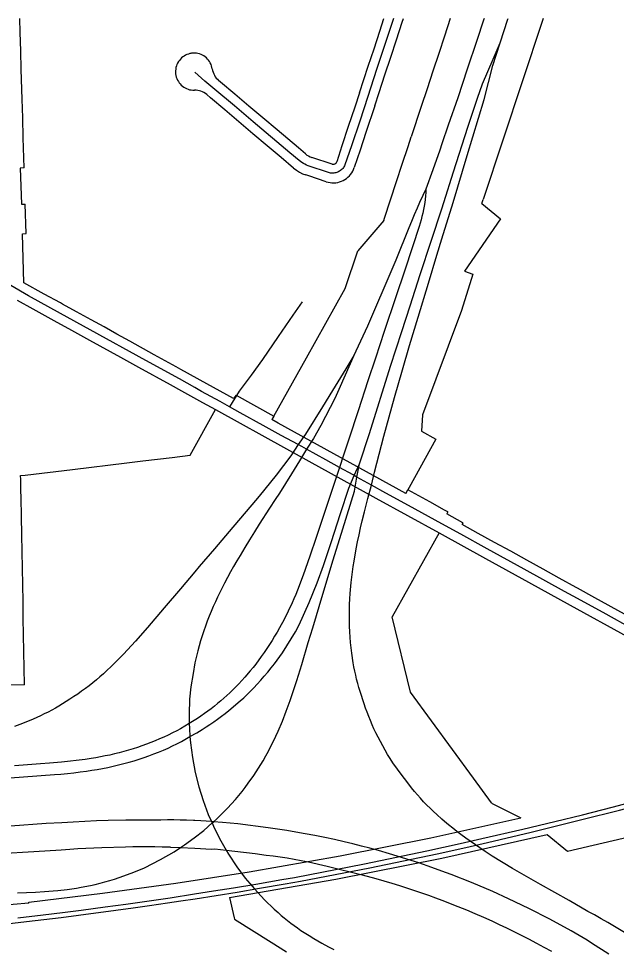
# Model space of a CAD drawing. Extents: x -2233 to 187241, y 4582 to 150524.
# Drawn here: x 87883 to 89498, y 60513 to 63022 of the extents above; entities that cross this region are included whole.
import ezdxf

# ---------------------------------------------------------------- set-up
doc = ezdxf.new("R2010")
doc.units = 0
for name, color, linetype in [('GE_X_CL_2000', 7, 'Continuous'), ('RD_X_RR_1', 7, 'Continuous'), ('RW_X_Fee_RW', 7, 'Continuous')]:
    doc.layers.add(name, color=color, linetype=linetype)

msp = doc.modelspace()

# ---------------------------------------------------------------- linework, layer by layer
at = {"layer": 'GE_X_CL_2000'}
for points in [[(88895.9, 63021.6), (88881.7, 62978.4), (88850.4, 62884.4), (88826.3, 62811.6), (88804.7, 62744.3), (88783, 62678.4), (88765, 62626.4), (88763.7, 62623.8), (88762.3, 62621.4), (88760.7, 62619.1), (88759, 62616.9), (88757, 62614.9), (88754.9, 62613), (88752.7, 62611.2), (88750.4, 62609.7), (88747.9, 62608.3), (88745.4, 62607.1), (88742.8, 62606.1), (88740.1, 62605.3), (88737.3, 62604.7)], [(89140.8, 63021.6), (89139.4, 63017.4), (89121.5, 62962.5), (89095.3, 62885.3), (89069.4, 62807.9), (89043.7, 62733.5), (89026.6, 62683.4), (89020.8, 62666.4), (89001.9, 62613.1), (88983.8, 62561.3)], [(89183.9, 62956.5), (89205, 63020.4), (89205.4, 63021.6)], [(89528.9, 60548), (89475.2, 60580.3), (89457.3, 60590.6), (89439.3, 60600.7), (89421, 60610.5), (89370.6, 60639.5), (89292.7, 60683.2), (89217.3, 60726.2), (89162.3, 60760), (89143.9, 60772.2), (89129.5, 60782), (89091.6, 60808.3), (89078.3, 60817.9), (89067.1, 60826.4), (89056, 60835.2), (89045, 60844.1), (89034.2, 60853.2), (89026.6, 60859.9), (89013.2, 60872), (89004, 60880.3), (88995, 60888.9), (88986.1, 60897.7), (88977.5, 60906.6), (88969, 60915.8), (88960.6, 60925), (88952.5, 60934.5), (88944.5, 60944.2), (88931.6, 60960.8), (88919.1, 60977.4), (88906.7, 60994.2), (88894.3, 61011.4), (88887.1, 61022.9), (88880.2, 61034.2), (88873.4, 61045.7), (88866.9, 61057.4), (88860.6, 61069.1), (88854.4, 61080.9), (88848.5, 61092.8), (88843.3, 61103.7), (88838.4, 61114.7), (88833.6, 61125.8), (88829, 61136.9), (88824.7, 61148.2), (88820.5, 61159.5), (88816.6, 61170.8), (88805.8, 61204.3), (88802.5, 61215.2), (88799.4, 61226.2), (88796.5, 61237.3), (88793.9, 61248.4), (88791.5, 61259.6), (88789.3, 61270.8), (88787.4, 61282.1), (88783.6, 61307.7), (88781.9, 61322.2), (88780.3, 61336.7), (88779.1, 61351.2), (88778.1, 61365.8), (88777.3, 61380.4), (88776.8, 61395), (88776.8, 61409.9), (88777, 61424.7), (88777.5, 61439.5), (88778.2, 61454.3), (88779.2, 61469.1), (88781.8, 61498.4), (88783.5, 61513), (88785.3, 61527.5), (88787.4, 61542), (88789.8, 61556.5), (88795.6, 61589.6), (88799.2, 61608.5), (88803, 61627.3), (88807, 61646.1), (88811.4, 61664.9), (88817.7, 61689.1), (88827.1, 61725.3), (88836.3, 61761.7), (88845.1, 61796.4), (88870.3, 61893.5), (88898.7, 61997.9), (88920.6, 62073), (88939.4, 62139), (88962.3, 62215.4), (88990.7, 62307.1), (89013.3, 62382.9), (89026.6, 62426.6), (89056.8, 62524.8), (89095.2, 62652.1), (89140.9, 62802.7), (89164.4, 62894.5), (89183.9, 62956.5)], [(88804, 61819.1), (88830.9, 61901.5), (88888.3, 62083.1), (88918.2, 62176.4), (88940.7, 62246), (88968.5, 62330.3), (88997.6, 62420.5), (89026.6, 62508), (89032, 62524.8), (89058.5, 62607.5), (89097.2, 62728.1), (89122.7, 62806.7), (89136.6, 62845.6), (89165.3, 62911.6), (89183.9, 62956.5)], [(88737.3, 62604.7), (88734.5, 62604.3), (88731.7, 62604.2), (88728.9, 62604.2), (88726.1, 62604.5), (88723.3, 62604.9), (88720.6, 62605.6), (88665.6, 62623.9), (88661.2, 62625.9), (88656.9, 62628), (88652.8, 62630.3), (88648.7, 62632.8), (88644.7, 62635.4), (88640.9, 62638.3), (88616.3, 62659.4), (88516.8, 62742.9), (88466.6, 62786.4), (88413.1, 62830.5), (88386.6, 62852.8), (88359.5, 62876.8)], [(88983.8, 62561.3), (88983.2, 62552), (88982.4, 62542.7), (88981.4, 62533.4), (88980.3, 62524.8), (88978.7, 62514.9), (88977.1, 62505.7), (88975.2, 62496.5), (88973, 62487.4), (88970.7, 62478.4), (88968.1, 62469.4), (88965.3, 62460.5), (88947.2, 62405.3), (88925.7, 62339.7), (88901.9, 62269.9), (88871.1, 62176.2), (88847.8, 62104.5), (88827, 62043.1), (88800.9, 61962.6), (88775, 61886.1), (88760.9, 61842.9), (88750, 61809.5), (88738.4, 61774.1), (88711.2, 61693.1), (88687.2, 61620.1), (88670.2, 61569.8), (88652.2, 61518.2), (88636.6, 61477.9), (88632, 61466.3), (88627.2, 61454.9), (88622.2, 61443.5), (88611.7, 61420.9), (88600.5, 61398.8), (88588.2, 61376.2), (88581.7, 61364.8), (88574.9, 61353.4), (88568, 61342.2), (88560.9, 61331), (88553.7, 61320), (88546.2, 61309.2), (88538.6, 61298.4), (88523.7, 61278.4), (88516.6, 61269.3), (88509.2, 61260.2), (88494, 61242.6), (88486.2, 61233.9), (88478.2, 61225.4), (88470.1, 61217.1), (88461.8, 61208.9), (88453.9, 61201.1), (88445.8, 61193.5), (88437.6, 61186.1), (88429.3, 61178.8), (88420.8, 61171.7), (88412.2, 61164.7), (88403.5, 61157.9), (88394.7, 61151.3), (88385.9, 61144.8), (88375.3, 61137.7), (88366.5, 61131.8), (88344.3, 61118.1), (88320.7, 61103.6), (88310.6, 61098.2), (88299.1, 61092.4), (88287.6, 61086.8), (88276, 61081.4), (88264.3, 61076.2), (88252.5, 61071.2), (88240.6, 61066.4), (88228.7, 61061.8), (88216.6, 61057.4), (88204.6, 61053.2), (88192.4, 61049.2), (88180.1, 61045.5), (88167.6, 61042), (88155.2, 61038.7), (88142.6, 61035.6), (88130.1, 61032.7), (88117.4, 61030.1), (88104.8, 61027.6), (88092, 61025.4), (88079.3, 61023.4), (88063.2, 61021), (88047.2, 61018.9), (88015, 61015), (87998.9, 61013.4), (87966.5, 61010.8), (87942.2, 61008.6), (87872.4, 61003.8)], [(88983.8, 62561.3), (88975.5, 62544), (88966.7, 62524.8), (88959.7, 62509.2), (88952.1, 62491.6), (88944.7, 62473.9), (88937.6, 62456.1), (88902, 62369.5), (88875.4, 62306.1), (88844.5, 62234.7), (88825.5, 62191), (88794.4, 62123.1), (88789.2, 62111.9)], [(88453.2, 61973.2), (88427.8, 61987.2), (88377.3, 62014.6), (88359.5, 62024.9), (88317.5, 62049), (88227.2, 62098.5), (88076.6, 62181.4), (87996.7, 62224.8), (87909.9, 62272.9), (87862.1, 62300.7), (87841.7, 62312.1)], [(88649.6, 62256.5), (88624, 62221), (88584.2, 62162.7), (88541.9, 62100.6), (88511.9, 62058.7), (88479.2, 62015.4), (88453.2, 61973.2)], [(88789.2, 62111.9), (88767.2, 62075.8), (88730.8, 62017), (88704.1, 61973.1), (88658.2, 61899.5), (88638.8, 61871), (88618.4, 61841), (88578.7, 61788.6), (88532.7, 61731.9), (88513, 61708.6), (88462.1, 61648), (88412.1, 61589.6), (88371.2, 61541.5), (88359.5, 61527.6), (88320.5, 61481.9), (88276.3, 61430.3), (88231.1, 61377.4), (88198.7, 61340.5), (88188.2, 61328.6), (88177.5, 61316.9), (88166.6, 61305.4), (88155.7, 61294), (88144.5, 61282.7), (88133.2, 61271.6), (88121.9, 61260.7), (88112.6, 61252.2), (88103.1, 61243.8), (88093.5, 61235.6), (88083.7, 61227.7), (88073.8, 61219.8), (88063.7, 61212.2), (88053.5, 61204.8), (88043.2, 61197.5), (88032.7, 61190.5), (88022.1, 61183.6), (88001.8, 61170.9), (87992.2, 61165.1), (87982.5, 61159.5), (87972.6, 61154.1), (87962.7, 61148.8), (87952.7, 61143.7), (87942.6, 61138.9), (87932.5, 61134.2), (87922.2, 61129.7), (87911.8, 61125.3), (87886.7, 61115.5), (87871.9, 61110)], [(88789.2, 62111.9), (88752.4, 62027.6), (88737.6, 61995.2), (88699.9, 61922.7), (88679.6, 61887.6), (88661.3, 61858.5), (88661.3, 61858.5), (88642, 61827.6), (88620.1, 61792), (88588.1, 61740.2), (88576.7, 61722.7), (88561.5, 61699.5), (88533.5, 61656.2), (88520.2, 61635.1), (88507, 61614.1), (88494, 61592.8), (88481.4, 61571.5), (88472.6, 61556.8), (88464.2, 61542.2), (88455.9, 61527.2), (88447.8, 61512.3), (88439.8, 61497.3), (88433.3, 61484.7), (88427, 61472), (88420.8, 61459.3), (88414.9, 61446.5), (88409.1, 61433.6), (88403.4, 61420.5), (88398.1, 61407.4), (88392.9, 61394.3), (88388, 61381), (88383.3, 61367.7), (88378.9, 61354.3), (88374.7, 61340.7), (88370.8, 61327.2), (88367.1, 61313.7), (88363.7, 61300.1), (88359.4, 61281.7), (88354.6, 61253.2), (88348.4, 61216.7), (88345.2, 61183.4), (88343.9, 61143), (88344.3, 61118.1), (88344.5, 61104), (88346.2, 61082.4), (88347.5, 61065.5), (88352.7, 61025.6), (88360.5, 60985.6), (88370.2, 60947), (88381.5, 60910), (88395.6, 60872.5), (88404.2, 60853), (88405.8, 60849.2), (88411.7, 60835.9), (88430, 60800.6), (88444.3, 60775.6), (88450.3, 60764.8), (88472.9, 60730.5), (88495.6, 60700.6), (88520.1, 60671.1), (88547.9, 60641.2), (88573.8, 60616.4), (88584.2, 60607), (88592.6, 60599.7), (88601.1, 60592.6), (88609.7, 60585.6), (88618.5, 60578.8), (88627.5, 60572.1), (88636.5, 60565.6), (88645.6, 60559.2), (88654.8, 60553.1), (88667.8, 60544.9), (88680.8, 60537), (88702, 60524.8), (88720.8, 60514.5), (88734.4, 60507.4)], [(89546.2, 61370.8), (89462.7, 61417.4), (89381.6, 61461.7), (89358.2, 61474.4), (89248.7, 61535), (89149, 61589.9), (89078, 61629), (89026.6, 61657.4), (88936.3, 61707), (88875.6, 61739.9), (88836.3, 61761.7), (88797.4, 61783.4), (88790.1, 61787.4), (88786.7, 61789.3), (88750, 61809.5), (88713.2, 61829.7), (88661.3, 61858.5), (88648.2, 61865.9), (88638.8, 61871), (88593, 61896), (88544, 61923), (88482.1, 61957.2), (88453.2, 61973.2)], [(87823.2, 60968.2), (87896.8, 60974.1), (87980.5, 60980), (87997.8, 60981.4), (88015.1, 60983.1), (88032.3, 60984.9), (88049.6, 60987), (88066.7, 60989.2), (88081.2, 60991.4), (88095.7, 60993.9), (88110, 60996.6), (88124.5, 60999.4), (88138.8, 61002.5), (88153.1, 61005.8), (88167.3, 61009.4), (88181.5, 61013.1), (88195.6, 61017.2), (88208.8, 61021.4), (88222.2, 61025.8), (88235.3, 61030.5), (88248.4, 61035.5), (88261.5, 61040.7), (88274.4, 61046), (88287, 61051.6), (88299, 61057.1), (88310.7, 61062.9), (88323.4, 61069.4), (88346.2, 61082.4), (88364.5, 61092.6), (88379.3, 61101.7), (88389.8, 61108.6), (88400.2, 61115.6), (88410.6, 61122.7), (88420.9, 61130), (88431, 61137.5), (88441, 61145), (88451, 61152.7), (88482, 61178.9), (88491.4, 61187.5), (88500.8, 61196.3), (88509.9, 61205.2), (88518.9, 61214.5), (88527.5, 61223.8), (88537.3, 61234.6), (88547, 61245.5), (88556.4, 61256.6), (88565.6, 61267.8), (88574.6, 61279.3), (88582, 61289.1), (88589.4, 61299.1), (88596.5, 61309.1), (88608.3, 61327.8), (88619.9, 61346.5), (88631.1, 61365.4), (88640.8, 61384.5), (88668.2, 61444.3), (88689.9, 61497.4), (88706.6, 61544.2), (88727.2, 61606.5), (88753.3, 61685.2), (88775.4, 61753.8), (88790.1, 61787.4), (88804, 61819.1)], [(87880.7, 60660.8), (87904.7, 60661.6), (87928.8, 60662.7), (87952.9, 60664), (87977, 60665.7), (87989.6, 60666.8), (88014.9, 60669.7), (88040.1, 60673.3), (88052.6, 60675.4), (88077.5, 60680.2), (88090.5, 60683.3), (88103.5, 60686.5), (88116.5, 60690), (88129.4, 60693.7), (88142.2, 60697.6), (88154.9, 60701.7), (88167.6, 60706.1), (88194.3, 60716), (88223.2, 60728.1), (88267, 60750.2), (88303.7, 60771.5), (88320.7, 60782.9), (88331.1, 60789.9), (88357.8, 60809.1), (88383.3, 60829.3), (88405.8, 60849.2), (88409.7, 60852.6), (88417.6, 60859.6), (88447.9, 60889.5), (88469.4, 60912.7), (88478.2, 60923.4), (88486.8, 60934.3), (88495.3, 60945.3), (88503.6, 60956.4), (88518.5, 60977.3), (88525.1, 60987.1), (88531.5, 60997), (88537.7, 61007.1), (88543.6, 61017.2), (88550.9, 61030.2), (88557.9, 61043.3), (88564.8, 61056.5), (88571.5, 61069.8), (88577.9, 61083.3), (88584.1, 61096.8), (88596.3, 61124.4), (88606.2, 61150.8), (88617.3, 61180.3), (88634.6, 61234.4), (88648.1, 61277.3), (88665.6, 61336.4), (88678.2, 61375.8), (88705.4, 61466.9), (88733.3, 61559.6), (88759.3, 61643.8), (88790.4, 61745.7), (88797.4, 61783.4), (88804, 61819.1)], [(89477.7, 60495.3), (89430.6, 60524.8), (89418.8, 60532.3), (89376.1, 60557.5), (89318.7, 60589.1), (89262, 60618.2), (89206.7, 60644.7), (89164.7, 60663.7), (89106.3, 60688.6), (89051.4, 60710.2), (89026.6, 60719.4), (88999.5, 60729.4), (88964.9, 60741.2), (88884.9, 60766.2), (88855.5, 60774.6), (88832.5, 60780.9), (88809.5, 60787), (88786.4, 60792.8), (88763.1, 60798.4), (88736.6, 60804.2), (88710.3, 60809.7), (88683.9, 60815), (88657.3, 60820.2), (88632.4, 60824.6), (88607.5, 60828.8), (88582.6, 60832.7), (88557.5, 60836.5), (88475.6, 60846.9), (88434, 60850.6), (88409.7, 60852.6), (88404.2, 60853), (88375.8, 60855.3), (88359.5, 60855.9), (88356, 60856), (88336.6, 60856.8), (88319.4, 60857.2), (88302.3, 60857.4), (88285.1, 60857.4), (88267.9, 60857.2), (88220.4, 60857.1), (88172.8, 60856.8), (88125.2, 60856.3), (88093.9, 60854.7), (88062.5, 60853.1), (88031.1, 60851.6), (87999.7, 60850), (87958, 60847.4), (87861.5, 60840.9)], [(87833.4, 60766.4), (87924, 60772.4), (87998.3, 60777.1), (88021.3, 60778.4), (88043.1, 60779.9), (88064.9, 60781.2), (88086.7, 60782.3), (88108.5, 60783.2), (88172, 60785), (88191.9, 60785.5), (88211.8, 60785.7), (88231.7, 60785.7), (88251.6, 60785.5), (88271.5, 60785.1), (88291.4, 60784.4), (88294, 60784.3), (88320.7, 60782.9), (88320.8, 60782.9), (88359.5, 60780.9), (88404.1, 60778.6), (88413.3, 60779), (88444.3, 60775.6), (88467.3, 60773.1), (88522.3, 60767), (88551.9, 60762.7), (88570.7, 60760.3), (88589.9, 60757.6), (88609, 60754.7), (88628, 60751.5), (88647, 60748), (88666.2, 60744.2), (88717, 60732.4), (88811.3, 60709), (88848.7, 60698.9), (88870, 60692.9), (88891.3, 60686.6), (88912.5, 60680.1), (88952.5, 60667.2), (88971.5, 60660.8), (88990.5, 60654.2), (89009.4, 60647.3), (89026.6, 60640.8), (89069.8, 60623.9), (89092.9, 60614.6), (89115.9, 60604.9), (89138.8, 60595.1), (89161.7, 60584.9), (89181.8, 60575.4), (89201.7, 60565.8), (89221.5, 60556), (89241.2, 60546.1), (89260.7, 60536), (89282.3, 60524.8), (89302.4, 60514.2), (89323.1, 60502.9)]]:
    msp.add_lwpolyline(points, dxfattribs=at)
at = {"layer": 'RD_X_RR_1'}
for p, q in [((89076.2, 60794.1), (89135, 60807.4)), ((88985.9, 60774.3), (89076.2, 60794.1)), ((89014.4, 60766.2), (89091, 60783.2)), ((89091, 60783.2), (89149.8, 60796.6)), ((88463.8, 60674.2), (88524.2, 60684)), ((88359.8, 60644.3), (88473.4, 60662.7)), ((88473.4, 60662.7), (88533.7, 60672.9))]:
    msp.add_line(p, q, dxfattribs=at)
for points in [[(89135, 60807.4), (89245.4, 60832.8), (89332.3, 60853.3), (89406.6, 60871.6), (89486.4, 60892.3), (89578.7, 60916.2), (89646.5, 60934.6), (89675.5, 60941.3), (89755.4, 60964.6), (89867.4, 60998.3), (89944.6, 61022.4), (90034.1, 61050.4)], [(89149.8, 60796.6), (89268.2, 60824.4), (89405.1, 60858.2), (89506.2, 60884.2), (89645.2, 60920.5), (89706.1, 60935.8), (89834, 60972.7), (89975.9, 61017.3), (90049.7, 61041.8)], [(88628.4, 60702.3), (88817.5, 60738.8), (88985.9, 60774.3)], [(88644.9, 60691.9), (88832.5, 60728), (89014.4, 60766.2)], [(88524.2, 60684), (88594.3, 60696.2), (88628.4, 60702.3)], [(88533.7, 60672.9), (88603.1, 60684.5), (88644.9, 60691.9)], [(87881.6, 60593.4), (87949.2, 60600.8), (88002.2, 60607.7), (88051.9, 60613.9), (88116.7, 60622.5), (88173.2, 60630.1), (88292.6, 60647.4), (88358.3, 60657.4)], [(88358.3, 60657.4), (88409.7, 60665.5), (88463.8, 60674.2)], [(86955.1, 60511.2), (87080, 60516.5), (87160.6, 60520.1), (87235, 60524.1), (87336.6, 60530.6), (87481.2, 60541), (87550.2, 60546.8), (87630, 60553.9), (87688.3, 60559.4), (87792.3, 60569.7), (87851.7, 60576.5), (87904.7, 60582.9), (87951.8, 60588.4), (87998.7, 60593.9), (88044.7, 60599.8), (88145.8, 60613.4), (88193.1, 60620.1), (88236.6, 60626.1), (88285.5, 60633.1), (88321.9, 60638.7), (88359.8, 60644.3)]]:
    msp.add_lwpolyline(points, dxfattribs=at)
at = {"layer": 'RW_X_Fee_RW'}
for p, q in [((89297.6, 63014.1), (89138.6, 62533.2)), ((88730.1, 62628.5), (88675, 62646.6)), ((87898.4, 62618.1), (87887.9, 62617.8)), ((87887.9, 62617.8), (87891, 62520.4)), ((87891, 62520.4), (87901, 62520.7)), ((87903.5, 62441), (87901, 62520.7)), ((89135, 62522.5), (89138.6, 62533.2)), ((89135, 62522.5), (89184.7, 62480.5)), ((88869.5, 62476.7), (88799.7, 62394.2)), ((89184.7, 62480.5), (89088.1, 62339.8)), ((87893.4, 62440.7), (87903.5, 62441)), ((87897.7, 62308), (87893.4, 62440.7)), ((88765.5, 62292.5), (88799.7, 62394.2)), ((89088.1, 62339.8), (89110.6, 62331)), ((89110.6, 62331), (89079.4, 62233.1)), ((89079.4, 62233.1), (88974.8, 61951.8)), ((88470.7, 62004.7), (88463.4, 61996)), ((88470.7, 62004.7), (88572.9, 61948.3)), ((88346.9, 61842.3), (88415, 61965.6)), ((88572.9, 61948.3), (88567.5, 61938.7)), ((88584.6, 61929.2), (88567.5, 61938.7)), ((88974.8, 61951.8), (88972, 61907.5)), ((88929.3, 61739.1), (88584.6, 61929.2)), ((88972, 61907.5), (89010.5, 61886.2)), ((88929.3, 61739.1), (88934.7, 61748.7)), ((88993.8, 61716.2), (88934.7, 61748.7)), ((89042.8, 61689.1), (89039.9, 61683.9)), ((89083.7, 61659.7), (89039.9, 61683.9)), ((89083.7, 61659.7), (89081.3, 61655.3)), ((89019.3, 61632.4), (88892, 61405.6)), ((88942.2, 61202.6), (88892, 61405.6)), ((89162.5, 60901.5), (89240.1, 60862.9)), ((89311.1, 60817.9), (89365.8, 60773.2)), ((87910.7, 60632.7), (87689.1, 60614.9)), ((87910.7, 60632.7), (87910.6, 60635.6))]:
    msp.add_line(p, q, dxfattribs=at)
for points in [[(87898.4, 62618.1), (87896, 62700), (87894.4, 62753.8), (87892.9, 62803.8), (87890.5, 62884.3), (87889, 62934.2), (87887.5, 62984.2), (87886.4, 63021.6)], [(88804.1, 62820.9), (88827.8, 62892.7), (88843.4, 62940.2), (88859.1, 62987.7), (88870.3, 63021.6)], [(88845.2, 62785.9), (88857.1, 62822.1), (88872.8, 62869.6), (88888.5, 62917.1), (88904.1, 62964.6), (88919.8, 63012), (88922.9, 63021.6)], [(89049.3, 63021.6), (89033.7, 62974.5), (89018.1, 62927), (89002.4, 62879.5), (88986.7, 62832), (88971.1, 62784.5), (88944, 62702.4)], [(89300.1, 63021.6), (89297.6, 63014.1)], [(88406.5, 62885.5), (88405.7, 62889.7), (88404.4, 62894.2), (88403.2, 62897.3), (88401.1, 62901.8), (88398.9, 62905.5), (88396.4, 62909.1), (88393.6, 62912.3), (88390.5, 62915.4), (88387.2, 62918.1), (88383.6, 62920.6), (88379.8, 62922.7), (88376.1, 62924.4), (88371.8, 62926), (88367.7, 62927.1), (88363.4, 62927.8), (88359.1, 62928.2), (88354.8, 62928.1), (88350.4, 62927.8), (88348.2, 62927.4), (88346.2, 62927), (88342, 62925.9), (88337.9, 62924.4), (88334, 62922.6), (88330.3, 62920.4), (88326.7, 62917.9), (88323.4, 62915.2), (88320.3, 62912.1), (88317.5, 62908.8), (88315, 62905.3), (88312.9, 62901.6), (88311, 62897.6), (88309.5, 62893.6), (88308.3, 62889.4), (88307.8, 62886.7), (88307.6, 62885.2), (88307.1, 62880.9), (88307.1, 62876.5), (88307.4, 62872.2), (88308.1, 62868), (88309.2, 62863.8), (88310.6, 62859.7), (88312.4, 62855.7), (88314.9, 62851.4), (88316.9, 62848.4), (88319.7, 62845), (88322.7, 62841.9), (88325.9, 62839.1), (88329.4, 62836.5), (88333.1, 62834.3), (88337, 62832.4), (88341.1, 62830.8), (88345.2, 62829.6), (88349, 62828.9), (88353.8, 62828.3), (88358.1, 62828.2)], [(88406.5, 62885.5), (88407.4, 62881), (88408.6, 62876.7), (88410.3, 62872.5), (88412.3, 62868.4), (88414.7, 62864.6), (88417.4, 62861), (88420.4, 62857.6), (88423.7, 62854.5)], [(88658.3, 62656), (88639.2, 62672.2), (88581.6, 62720.9), (88543.4, 62753.2), (88505.3, 62785.5), (88467.1, 62817.8), (88428.9, 62850.1), (88423.7, 62854.5)], [(88391.4, 62816.4), (88387.8, 62819.1), (88384, 62821.6), (88380, 62823.6), (88375.8, 62825.3), (88371.5, 62826.7), (88367.1, 62827.6), (88362.6, 62828.1), (88358.1, 62828.2)], [(88626, 62617.8), (88592.7, 62646), (88554.5, 62678.4), (88516.3, 62710.7), (88478.2, 62743), (88440, 62775.3), (88401.8, 62807.6), (88391.4, 62816.4)], [(88804.1, 62820.9), (88791.3, 62782), (88774, 62729.8), (88756.8, 62677.6), (88742.7, 62634.8)], [(88845.2, 62785.9), (88821.5, 62714.1), (88805.8, 62666.6), (88790.2, 62619.2)], [(88869.5, 62476.7), (88871.6, 62482.9), (88904, 62581.2), (88919.6, 62628.6), (88935.3, 62676.1), (88944, 62702.4)], [(88658.3, 62656), (88662.1, 62653), (88666.2, 62650.5), (88670.5, 62648.4), (88675, 62646.6)], [(88626, 62617.8), (88630.1, 62614.7), (88633.6, 62612), (88641.8, 62606.9), (88650.4, 62602.6), (88659.3, 62599.2)], [(88714.4, 62581), (88719.4, 62579.6), (88724.6, 62578.6), (88729.8, 62578.1), (88735, 62578), (88740.2, 62578.4), (88745.4, 62579.2), (88750.5, 62580.5), (88755.4, 62582.2), (88760.2, 62584.4), (88764.8, 62586.9), (88769.1, 62589.9), (88773.1, 62593.2), (88776.9, 62596.9), (88780.3, 62600.8), (88783.4, 62605.1), (88786, 62609.6), (88788.3, 62614.3), (88790.2, 62619.2)], [(88730.1, 62628.5), (88731.3, 62628.2), (88733.1, 62628), (88734.8, 62628.1), (88736.1, 62628.4), (88737.3, 62628.9), (88738.5, 62629.5), (88739.5, 62630.2), (88740.8, 62631.5), (88741.8, 62632.9), (88742.4, 62634), (88742.7, 62634.8)], [(88714.4, 62581), (88666.9, 62596.7), (88659.3, 62599.2)], [(88463.4, 61996), (88391.7, 62035.6), (88321.6, 62074.2), (88308.5, 62081.5), (88249.8, 62113.8), (88184.1, 62150.1), (88149, 62169.4), (88114, 62188.7), (88079, 62208), (88040.1, 62229.5), (88002.3, 62250.3), (87996.3, 62253.6), (87952.5, 62277.7), (87897.7, 62308)], [(88572.9, 61948.3), (88660.6, 62105), (88765.5, 62292.5)], [(87879.7, 62260.8), (87921.5, 62237.7), (87978.4, 62206.3), (88026.6, 62179.8), (88074.8, 62153.2), (88158.4, 62107.1), (88206.8, 62080.4), (88292.4, 62033.2), (88323, 62016.3), (88379.9, 61985), (88415, 61965.6), (88607.4, 61859.5), (88848.1, 61726.8), (89019.3, 61632.4)], [(89010.5, 61886.2), (88938.5, 61755.6), (88934.7, 61748.7)], [(87888.7, 61787.4), (87900.7, 61788.9), (88029, 61804.2), (88175.8, 61821.8), (88218.6, 61826.9), (88298.1, 61836.5), (88346.9, 61842.3)], [(87889.4, 61748.3), (87888.9, 61777.2), (87888.7, 61787.4)], [(87899.5, 61222.3), (87898.6, 61267.3), (87897.7, 61312.3), (87896.9, 61357.3), (87896, 61402.3), (87895.2, 61447.3), (87894.3, 61492.3), (87893.4, 61537.3), (87892.6, 61582.3), (87891.7, 61627.3), (87890.8, 61677.3), (87889.8, 61727.3), (87889.4, 61748.3)], [(89042.8, 61689.1), (89033.4, 61694.3), (88993.8, 61716.2)], [(89393.2, 61483.4), (89389.5, 61485.4), (89344, 61510.5), (89300.2, 61534.6), (89256.4, 61558.8), (89212.6, 61582.9), (89168.9, 61607.1), (89125.1, 61631.2), (89081.3, 61655.3)], [(89019.3, 61632.4), (89144.5, 61563.4), (89260.3, 61499.5), (89373.5, 61437.1), (89526.9, 61352.5), (89579.4, 61323.6), (89609.4, 61307), (89667, 61275.3), (89711.2, 61250.9), (89755, 61226.8), (89798.8, 61202.6), (89849.6, 61174.6)], [(89520.2, 61413.3), (89439.9, 61457.6), (89393.2, 61483.4)], [(87899.5, 61222.3), (87806.8, 61220.6), (87720.7, 61218.9)], [(89162.5, 60901.5), (89161.1, 60903.4), (89112.2, 60970.3), (88942.2, 61202.6)], [(88505.9, 60717.4), (88751.7, 60760.5), (88996.5, 60809), (89240.1, 60862.9)], [(88452.9, 60648), (88740.4, 60697.4), (89026.5, 60754), (89311.1, 60817.9)], [(89365.8, 60773.2), (89558.5, 60817.7), (89595.3, 60828.3)], [(87910.6, 60635.6), (88109.5, 60659.4), (88308, 60686.6), (88505.9, 60717.4)], [(88452.9, 60648), (88465.6, 60592.6), (88466.3, 60589.4)], [(88466.3, 60589.4), (88565.3, 60527.5), (88607.2, 60501.3)]]:
    msp.add_lwpolyline(points, dxfattribs=at)

doc.saveas('drawing.dxf')
